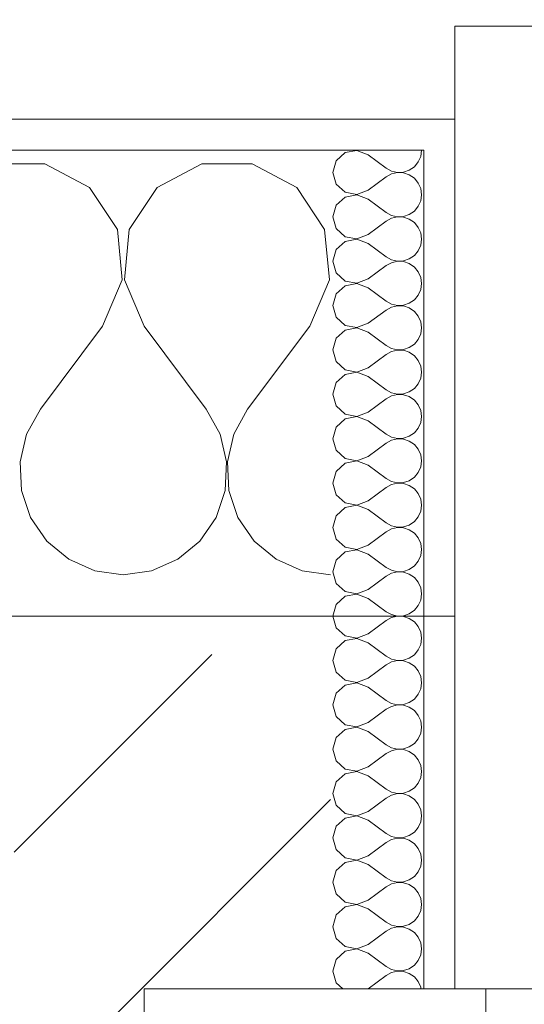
# Model space of a CAD drawing. Header units: metres. Extents: x -3.6 to 84.5, y -11 to 16.8.
# Tile 288 of 656: x 22.7 to 22.862, y 13.57 to 13.887. Entities that reach past the tile are written whole.
import ezdxf

# ---------------------------------------------------------------- set-up
doc = ezdxf.new("R2010")
doc.units = ezdxf.units.M
doc.header["$MEASUREMENT"] = 0
doc.linetypes.add('Strichlinie eng', pattern=[0.115, 0.075, -0.04])
doc.linetypes.add('Wipeout_Contour', pattern=[1, 0, -1])
for name, color, linetype in [('152 - Bemaßung_ Beschriftung.Ausbau', 7, 'Continuous'), ('603 - Struktur.Bodenplatte_ Decke Roh', 7, 'Continuous'), ('604 - Struktur.Wand Aussen', 7, 'Continuous')]:
    doc.layers.add(name, color=color, linetype=linetype)
doc.styles.add('ERSTELLTER_STIL_2', font='txt')
doc.dimstyles.new('ERSTELLTER_STIL__1', dxfattribs={"dimtxt": 0.1, "dimasz": 0.0532, "dimexe": 0.18, "dimexo": 0.0625, "dimgap": 0, "dimtad": 1, "dimzin": 0, "dimdsep": 46, "dimtxsty": 'ERSTELLTER_STIL_2', "dimblk": 'ARROWHEAD_2', "dimblk1": 'ARROWHEAD_2', "dimblk2": 'ARROWHEAD_2', "dimcen": 0.09, "dimse1": 1, "dimse2": 1, "dimclrd": 7, "dimclre": 7, "dimclrt": 7, "dimazin": 0, "dimtfac": 1, "dimtdec": 4, "dimtmove": 0, "dimatfit": 3, "dimfxl": 1, "dimtolj": 1, "dimtzin": 0, "dimarcsym": 0})
doc.dimstyles.new('ERSTELLTER_STIL__3', dxfattribs={"dimtxt": 0.1, "dimasz": 0.0532, "dimexe": 0.18, "dimexo": 0.0625, "dimgap": 0, "dimtad": 1, "dimtih": 1, "dimtoh": 1, "dimzin": 0, "dimdsep": 46, "dimtxsty": 'ERSTELLTER_STIL_2', "dimblk": 'ARROWHEAD_2', "dimblk1": 'ARROWHEAD_2', "dimblk2": 'ARROWHEAD_2', "dimcen": 0.09, "dimse1": 1, "dimse2": 1, "dimclrd": 7, "dimclre": 7, "dimclrt": 7, "dimazin": 0, "dimtfac": 1, "dimtdec": 4, "dimtmove": 0, "dimatfit": 3, "dimfxl": 1, "dimtolj": 1, "dimtzin": 0, "dimarcsym": 0})
pattern_1 = [(0, (0, 0), (0, 0.08660254), [0, -0.05]), (0, (0.025, 0.0433), (0, 0.08660254), [0, -0.05])]

# ---------------------------------------------------------------- blocks, each defined once
blk = doc.blocks.new('*X38')
at = {"layer": '604 - Struktur.Wand Aussen', "color": 7, "linetype": 'Continuous', "lineweight": 5}
for p, q in [((22.70812, 13.84066), (22.69188, 13.84066)), ((22.72243, 13.83299), (22.70812, 13.84066)), ((22.75855, 13.84066), (22.74424, 13.83299)), ((22.77479, 13.84066), (22.75855, 13.84066)), ((22.7891, 13.83299), (22.77479, 13.84066)), ((22.73142, 13.81947), (22.72243, 13.83299)), ((22.74424, 13.83299), (22.73525, 13.81947)), ((22.79808, 13.81947), (22.7891, 13.83299)), ((22.73295, 13.8033), (22.73142, 13.81947)), ((22.73525, 13.81947), (22.73371, 13.8033)), ((22.79962, 13.8033), (22.79808, 13.81947)), ((22.72667, 13.78833), (22.73295, 13.8033)), ((22.73371, 13.8033), (22.74, 13.78833)), ((22.79333, 13.78833), (22.79962, 13.8033)), ((22.72667, 13.78833), (22.70667, 13.76167)), ((22.74, 13.78833), (22.76, 13.76167)), ((22.79333, 13.78833), (22.77333, 13.76167)), ((22.70667, 13.76167), (22.70222, 13.75362)), ((22.76445, 13.75362), (22.76, 13.76167)), ((22.77333, 13.76167), (22.76888, 13.75362)), ((22.70222, 13.75362), (22.70013, 13.74466)), ((22.76653, 13.74466), (22.76445, 13.75362)), ((22.76888, 13.75362), (22.7668, 13.74466)), ((22.70013, 13.74466), (22.70058, 13.73547)), ((22.76609, 13.73547), (22.76653, 13.74466)), ((22.7668, 13.74466), (22.76725, 13.73547)), ((22.70058, 13.73547), (22.70352, 13.72676)), ((22.76315, 13.72676), (22.76609, 13.73547)), ((22.76725, 13.73547), (22.77019, 13.72676)), ((22.70352, 13.72676), (22.70873, 13.71918)), ((22.75794, 13.71918), (22.76315, 13.72676)), ((22.77019, 13.72676), (22.77539, 13.71918)), ((22.70873, 13.71918), (22.71581, 13.71331)), ((22.75086, 13.71331), (22.75794, 13.71918)), ((22.77539, 13.71918), (22.78248, 13.71331)), ((22.71581, 13.71331), (22.72422, 13.7096)), ((22.74244, 13.7096), (22.75086, 13.71331)), ((22.78248, 13.71331), (22.79089, 13.7096)), ((22.72422, 13.7096), (22.73333, 13.70833)), ((22.73333, 13.70833), (22.74244, 13.7096)), ((22.79089, 13.7096), (22.8, 13.70833))]:
    blk.add_line(p, q, dxfattribs=at)
blk = doc.blocks.new('*X61')
at = {"layer": '604 - Struktur.Wand Aussen', "color": 7, "linetype": 'Continuous', "lineweight": 5}
for p, q in [((22.80466, 13.84425), (22.80178, 13.84161)), ((22.8085, 13.84497), (22.80466, 13.84425)), ((22.81214, 13.84357), (22.8085, 13.84497)), ((22.81214, 13.84357), (22.81786, 13.83929)), ((22.82822, 13.84124), (22.82901, 13.84305)), ((22.82901, 13.84305), (22.82929, 13.845)), ((22.80178, 13.84161), (22.80071, 13.83786)), ((22.82534, 13.83861), (22.82696, 13.83973)), ((22.82696, 13.83973), (22.82822, 13.84124)), ((22.80071, 13.83786), (22.80178, 13.8341)), ((22.81214, 13.83214), (22.81786, 13.83643)), ((22.81786, 13.83929), (22.81958, 13.83833)), ((22.81958, 13.83738), (22.81786, 13.83643)), ((22.81958, 13.83833), (22.8215, 13.83789)), ((22.8215, 13.83783), (22.81958, 13.83738)), ((22.8215, 13.83789), (22.82347, 13.83798)), ((22.82347, 13.83773), (22.8215, 13.83783)), ((22.82347, 13.83798), (22.82534, 13.83861)), ((22.82534, 13.8371), (22.82347, 13.83773)), ((22.82696, 13.83599), (22.82534, 13.8371)), ((22.80178, 13.8341), (22.80466, 13.83147)), ((22.82822, 13.83447), (22.82696, 13.83599)), ((22.82901, 13.83267), (22.82822, 13.83447)), ((22.80466, 13.83147), (22.8085, 13.83074)), ((22.8085, 13.83069), (22.80466, 13.82996)), ((22.8085, 13.83074), (22.81214, 13.83214)), ((22.81214, 13.82929), (22.8085, 13.83069)), ((22.82929, 13.83071), (22.82901, 13.83267)), ((22.82901, 13.82876), (22.82929, 13.83071)), ((22.80178, 13.82733), (22.80071, 13.82357)), ((22.80466, 13.82996), (22.80178, 13.82733)), ((22.81214, 13.82929), (22.81786, 13.825)), ((22.82696, 13.82544), (22.82822, 13.82696)), ((22.82822, 13.82696), (22.82901, 13.82876)), ((22.81786, 13.825), (22.81958, 13.82405)), ((22.81958, 13.82405), (22.8215, 13.8236)), ((22.82347, 13.8237), (22.82534, 13.82433)), ((22.82534, 13.82433), (22.82696, 13.82544)), ((22.80071, 13.82357), (22.80178, 13.81982)), ((22.81214, 13.81786), (22.81786, 13.82214)), ((22.81958, 13.8231), (22.81786, 13.82214)), ((22.8215, 13.82354), (22.81958, 13.8231)), ((22.8215, 13.8236), (22.82347, 13.8237)), ((22.82347, 13.82345), (22.8215, 13.82354)), ((22.82534, 13.82282), (22.82347, 13.82345)), ((22.82696, 13.8217), (22.82534, 13.82282)), ((22.82822, 13.82018), (22.82696, 13.8217)), ((22.80178, 13.81982), (22.80466, 13.81718)), ((22.8085, 13.81646), (22.81214, 13.81786)), ((22.82901, 13.81838), (22.82822, 13.82018)), ((22.82929, 13.81643), (22.82901, 13.81838)), ((22.80466, 13.81567), (22.80178, 13.81304)), ((22.80466, 13.81718), (22.8085, 13.81646)), ((22.8085, 13.8164), (22.80466, 13.81567)), ((22.81214, 13.815), (22.8085, 13.8164)), ((22.81214, 13.815), (22.81786, 13.81071)), ((22.82822, 13.81267), (22.82901, 13.81448)), ((22.82901, 13.81448), (22.82929, 13.81643)), ((22.80178, 13.81304), (22.80071, 13.80929)), ((22.82534, 13.81004), (22.82696, 13.81116)), ((22.82696, 13.81116), (22.82822, 13.81267)), ((22.80071, 13.80929), (22.80178, 13.80553)), ((22.81786, 13.81071), (22.81958, 13.80976)), ((22.81958, 13.80881), (22.81786, 13.80786)), ((22.81958, 13.80976), (22.8215, 13.80931)), ((22.8215, 13.80926), (22.81958, 13.80881)), ((22.8215, 13.80931), (22.82347, 13.80941)), ((22.82347, 13.80916), (22.8215, 13.80926)), ((22.82347, 13.80941), (22.82534, 13.81004)), ((22.82534, 13.80853), (22.82347, 13.80916)), ((22.82696, 13.80742), (22.82534, 13.80853)), ((22.80178, 13.80553), (22.80466, 13.8029)), ((22.81214, 13.80357), (22.81786, 13.80786)), ((22.82822, 13.8059), (22.82696, 13.80742)), ((22.82901, 13.80409), (22.82822, 13.8059)), ((22.80466, 13.8029), (22.8085, 13.80217)), ((22.8085, 13.80211), (22.80466, 13.80139)), ((22.8085, 13.80217), (22.81214, 13.80357)), ((22.81214, 13.80071), (22.8085, 13.80211)), ((22.82929, 13.80214), (22.82901, 13.80409)), ((22.82901, 13.80019), (22.82929, 13.80214)), ((22.80178, 13.79876), (22.80071, 13.795)), ((22.80466, 13.80139), (22.80178, 13.79876)), ((22.81214, 13.80071), (22.81786, 13.79643)), ((22.82696, 13.79687), (22.82822, 13.79839)), ((22.82822, 13.79839), (22.82901, 13.80019)), ((22.81786, 13.79643), (22.81958, 13.79547)), ((22.81958, 13.79547), (22.8215, 13.79503)), ((22.82347, 13.79512), (22.82534, 13.79575)), ((22.82534, 13.79575), (22.82696, 13.79687)), ((22.80071, 13.795), (22.80178, 13.79124)), ((22.81214, 13.78929), (22.81786, 13.79357)), ((22.81958, 13.79453), (22.81786, 13.79357)), ((22.8215, 13.79497), (22.81958, 13.79453)), ((22.8215, 13.79503), (22.82347, 13.79512)), ((22.82347, 13.79488), (22.8215, 13.79497)), ((22.82534, 13.79425), (22.82347, 13.79488)), ((22.82696, 13.79313), (22.82534, 13.79425)), ((22.82822, 13.79161), (22.82696, 13.79313)), ((22.80178, 13.79124), (22.80466, 13.78861)), ((22.8085, 13.78789), (22.81214, 13.78929)), ((22.82901, 13.78981), (22.82822, 13.79161)), ((22.82929, 13.78786), (22.82901, 13.78981)), ((22.80466, 13.7871), (22.80178, 13.78447)), ((22.80466, 13.78861), (22.8085, 13.78789)), ((22.8085, 13.78783), (22.80466, 13.7871)), ((22.81214, 13.78643), (22.8085, 13.78783)), ((22.81214, 13.78643), (22.81786, 13.78214)), ((22.82822, 13.7841), (22.82901, 13.78591)), ((22.82901, 13.78591), (22.82929, 13.78786)), ((22.80178, 13.78447), (22.80071, 13.78071)), ((22.82534, 13.78147), (22.82696, 13.78258)), ((22.82696, 13.78258), (22.82822, 13.7841)), ((22.80071, 13.78071), (22.80178, 13.77696)), ((22.81786, 13.78214), (22.81958, 13.78119)), ((22.81958, 13.78024), (22.81786, 13.77929)), ((22.81958, 13.78119), (22.8215, 13.78074)), ((22.8215, 13.78069), (22.81958, 13.78024)), ((22.8215, 13.78074), (22.82347, 13.78084)), ((22.82347, 13.78059), (22.8215, 13.78069)), ((22.82347, 13.78084), (22.82534, 13.78147)), ((22.82534, 13.77996), (22.82347, 13.78059)), ((22.82696, 13.77884), (22.82534, 13.77996)), ((22.80178, 13.77696), (22.80466, 13.77433)), ((22.81214, 13.775), (22.81786, 13.77929)), ((22.82822, 13.77733), (22.82696, 13.77884)), ((22.82901, 13.77552), (22.82822, 13.77733)), ((22.80466, 13.77433), (22.8085, 13.7736)), ((22.8085, 13.77354), (22.80466, 13.77282)), ((22.8085, 13.7736), (22.81214, 13.775)), ((22.81214, 13.77214), (22.8085, 13.77354)), ((22.82929, 13.77357), (22.82901, 13.77552)), ((22.82901, 13.77162), (22.82929, 13.77357)), ((22.80178, 13.77018), (22.80071, 13.76643)), ((22.80466, 13.77282), (22.80178, 13.77018)), ((22.81214, 13.77214), (22.81786, 13.76786)), ((22.82822, 13.76982), (22.82901, 13.77162)), ((22.81786, 13.76786), (22.81958, 13.7669)), ((22.81958, 13.7669), (22.8215, 13.76646)), ((22.82347, 13.76655), (22.82534, 13.76718)), ((22.82534, 13.76718), (22.82696, 13.7683)), ((22.82696, 13.7683), (22.82822, 13.76982)), ((22.80071, 13.76643), (22.80178, 13.76267)), ((22.81214, 13.76071), (22.81786, 13.765)), ((22.81958, 13.76595), (22.81786, 13.765)), ((22.8215, 13.7664), (22.81958, 13.76595)), ((22.8215, 13.76646), (22.82347, 13.76655)), ((22.82347, 13.7663), (22.8215, 13.7664)), ((22.82534, 13.76567), (22.82347, 13.7663)), ((22.82696, 13.76456), (22.82534, 13.76567)), ((22.82822, 13.76304), (22.82696, 13.76456)), ((22.80178, 13.76267), (22.80466, 13.76004)), ((22.8085, 13.75931), (22.81214, 13.76071)), ((22.82901, 13.76124), (22.82822, 13.76304)), ((22.82929, 13.75929), (22.82901, 13.76124)), ((22.80466, 13.75853), (22.80178, 13.7559)), ((22.80466, 13.76004), (22.8085, 13.75931)), ((22.8085, 13.75926), (22.80466, 13.75853)), ((22.81214, 13.75786), (22.8085, 13.75926)), ((22.81214, 13.75786), (22.81786, 13.75357)), ((22.82822, 13.75553), (22.82901, 13.75733)), ((22.82901, 13.75733), (22.82929, 13.75929)), ((22.80178, 13.7559), (22.80071, 13.75214)), ((22.82534, 13.7529), (22.82696, 13.75401)), ((22.82696, 13.75401), (22.82822, 13.75553)), ((22.80071, 13.75214), (22.80178, 13.74839)), ((22.81786, 13.75357), (22.81958, 13.75262)), ((22.81958, 13.75167), (22.81786, 13.75071)), ((22.81958, 13.75262), (22.8215, 13.75217)), ((22.8215, 13.75211), (22.81958, 13.75167)), ((22.8215, 13.75217), (22.82347, 13.75227)), ((22.82347, 13.75202), (22.8215, 13.75211)), ((22.82347, 13.75227), (22.82534, 13.7529)), ((22.82534, 13.75139), (22.82347, 13.75202)), ((22.82696, 13.75027), (22.82534, 13.75139)), ((22.80178, 13.74839), (22.80466, 13.74575)), ((22.81214, 13.74643), (22.81786, 13.75071)), ((22.82822, 13.74876), (22.82696, 13.75027)), ((22.82901, 13.74695), (22.82822, 13.74876)), ((22.80466, 13.74575), (22.8085, 13.74503)), ((22.8085, 13.74497), (22.80466, 13.74425)), ((22.8085, 13.74503), (22.81214, 13.74643)), ((22.81214, 13.74357), (22.8085, 13.74497)), ((22.82929, 13.745), (22.82901, 13.74695)), ((22.82901, 13.74305), (22.82929, 13.745)), ((22.80178, 13.74161), (22.80071, 13.73786)), ((22.80466, 13.74425), (22.80178, 13.74161)), ((22.81214, 13.74357), (22.81786, 13.73929)), ((22.82822, 13.74124), (22.82901, 13.74305)), ((22.81786, 13.73929), (22.81958, 13.73833)), ((22.81958, 13.73833), (22.8215, 13.73789)), ((22.82347, 13.73798), (22.82534, 13.73861)), ((22.82534, 13.73861), (22.82696, 13.73973)), ((22.82696, 13.73973), (22.82822, 13.74124)), ((22.80071, 13.73786), (22.80178, 13.7341)), ((22.81214, 13.73214), (22.81786, 13.73643)), ((22.81958, 13.73738), (22.81786, 13.73643)), ((22.8215, 13.73783), (22.81958, 13.73738)), ((22.8215, 13.73789), (22.82347, 13.73798)), ((22.82347, 13.73773), (22.8215, 13.73783)), ((22.82534, 13.7371), (22.82347, 13.73773)), ((22.82696, 13.73599), (22.82534, 13.7371)), ((22.82822, 13.73447), (22.82696, 13.73599)), ((22.80178, 13.7341), (22.80466, 13.73147)), ((22.8085, 13.73074), (22.81214, 13.73214)), ((22.82901, 13.73267), (22.82822, 13.73447)), ((22.82929, 13.73071), (22.82901, 13.73267)), ((22.80466, 13.72996), (22.80178, 13.72733)), ((22.80466, 13.73147), (22.8085, 13.73074)), ((22.8085, 13.73069), (22.80466, 13.72996)), ((22.81214, 13.72929), (22.8085, 13.73069)), ((22.81214, 13.72929), (22.81786, 13.725)), ((22.82822, 13.72696), (22.82901, 13.72876)), ((22.82901, 13.72876), (22.82929, 13.73071)), ((22.80178, 13.72733), (22.80071, 13.72357)), ((22.82696, 13.72544), (22.82822, 13.72696)), ((22.80071, 13.72357), (22.80178, 13.71982)), ((22.81786, 13.725), (22.81958, 13.72405)), ((22.81958, 13.7231), (22.81786, 13.72214)), ((22.81958, 13.72405), (22.8215, 13.7236)), ((22.8215, 13.72354), (22.81958, 13.7231)), ((22.8215, 13.7236), (22.82347, 13.7237)), ((22.82347, 13.72345), (22.8215, 13.72354)), ((22.82347, 13.7237), (22.82534, 13.72433)), ((22.82534, 13.72282), (22.82347, 13.72345)), ((22.82534, 13.72433), (22.82696, 13.72544)), ((22.82696, 13.7217), (22.82534, 13.72282)), ((22.80178, 13.71982), (22.80466, 13.71718)), ((22.81214, 13.71786), (22.81786, 13.72214)), ((22.82822, 13.72018), (22.82696, 13.7217)), ((22.82901, 13.71838), (22.82822, 13.72018)), ((22.80466, 13.71718), (22.8085, 13.71646)), ((22.8085, 13.7164), (22.80466, 13.71567)), ((22.8085, 13.71646), (22.81214, 13.71786)), ((22.81214, 13.715), (22.8085, 13.7164)), ((22.82929, 13.71643), (22.82901, 13.71838)), ((22.82901, 13.71448), (22.82929, 13.71643)), ((22.80178, 13.71304), (22.80071, 13.70929)), ((22.80466, 13.71567), (22.80178, 13.71304)), ((22.81214, 13.715), (22.81786, 13.71071)), ((22.82822, 13.71267), (22.82901, 13.71448)), ((22.81786, 13.71071), (22.81958, 13.70976)), ((22.81958, 13.70976), (22.8215, 13.70931)), ((22.82347, 13.70941), (22.82534, 13.71004)), ((22.82534, 13.71004), (22.82696, 13.71116)), ((22.82696, 13.71116), (22.82822, 13.71267)), ((22.80071, 13.70929), (22.80178, 13.70553)), ((22.81214, 13.70357), (22.81786, 13.70786)), ((22.81958, 13.70881), (22.81786, 13.70786)), ((22.8215, 13.70926), (22.81958, 13.70881)), ((22.8215, 13.70931), (22.82347, 13.70941)), ((22.82347, 13.70916), (22.8215, 13.70926)), ((22.82534, 13.70853), (22.82347, 13.70916)), ((22.82696, 13.70742), (22.82534, 13.70853)), ((22.82822, 13.7059), (22.82696, 13.70742)), ((22.80178, 13.70553), (22.80466, 13.7029)), ((22.8085, 13.70217), (22.81214, 13.70357)), ((22.82901, 13.70409), (22.82822, 13.7059)), ((22.82929, 13.70214), (22.82901, 13.70409)), ((22.80466, 13.70139), (22.80178, 13.69876)), ((22.80466, 13.7029), (22.8085, 13.70217)), ((22.8085, 13.70211), (22.80466, 13.70139)), ((22.81214, 13.70071), (22.8085, 13.70211)), ((22.81214, 13.70071), (22.81786, 13.69643)), ((22.82822, 13.69839), (22.82901, 13.70019)), ((22.82901, 13.70019), (22.82929, 13.70214)), ((22.80178, 13.69876), (22.80071, 13.695)), ((22.82696, 13.69687), (22.82822, 13.69839)), ((22.80071, 13.695), (22.80178, 13.69124)), ((22.81786, 13.69643), (22.81958, 13.69547)), ((22.81958, 13.69453), (22.81786, 13.69357)), ((22.81958, 13.69547), (22.8215, 13.69503)), ((22.8215, 13.69497), (22.81958, 13.69453)), ((22.8215, 13.69503), (22.82347, 13.69512)), ((22.82347, 13.69488), (22.8215, 13.69497)), ((22.82347, 13.69512), (22.82534, 13.69575)), ((22.82534, 13.69425), (22.82347, 13.69488)), ((22.82534, 13.69575), (22.82696, 13.69687)), ((22.82696, 13.69313), (22.82534, 13.69425)), ((22.80178, 13.69124), (22.80466, 13.68861)), ((22.81214, 13.68929), (22.81786, 13.69357)), ((22.82822, 13.69161), (22.82696, 13.69313)), ((22.82901, 13.68981), (22.82822, 13.69161)), ((22.80466, 13.68861), (22.8085, 13.68789)), ((22.8085, 13.68783), (22.80466, 13.6871)), ((22.8085, 13.68789), (22.81214, 13.68929)), ((22.81214, 13.68643), (22.8085, 13.68783)), ((22.82929, 13.68786), (22.82901, 13.68981)), ((22.82901, 13.68591), (22.82929, 13.68786)), ((22.80178, 13.68447), (22.80071, 13.68071)), ((22.80466, 13.6871), (22.80178, 13.68447)), ((22.81214, 13.68643), (22.81786, 13.68214)), ((22.82822, 13.6841), (22.82901, 13.68591)), ((22.81786, 13.68214), (22.81958, 13.68119)), ((22.81958, 13.68119), (22.8215, 13.68074)), ((22.82347, 13.68084), (22.82534, 13.68147)), ((22.82534, 13.68147), (22.82696, 13.68258)), ((22.82696, 13.68258), (22.82822, 13.6841)), ((22.80071, 13.68071), (22.80178, 13.67696)), ((22.81214, 13.675), (22.81786, 13.67929)), ((22.81958, 13.68024), (22.81786, 13.67929)), ((22.8215, 13.68069), (22.81958, 13.68024)), ((22.8215, 13.68074), (22.82347, 13.68084)), ((22.82347, 13.68059), (22.8215, 13.68069)), ((22.82534, 13.67996), (22.82347, 13.68059)), ((22.82696, 13.67884), (22.82534, 13.67996)), ((22.82822, 13.67733), (22.82696, 13.67884)), ((22.80178, 13.67696), (22.80466, 13.67433)), ((22.8085, 13.6736), (22.81214, 13.675)), ((22.82901, 13.67552), (22.82822, 13.67733)), ((22.82929, 13.67357), (22.82901, 13.67552)), ((22.80466, 13.67282), (22.80178, 13.67018)), ((22.80466, 13.67433), (22.8085, 13.6736)), ((22.8085, 13.67354), (22.80466, 13.67282)), ((22.81214, 13.67214), (22.8085, 13.67354)), ((22.81214, 13.67214), (22.81786, 13.66786)), ((22.82822, 13.66982), (22.82901, 13.67162)), ((22.82901, 13.67162), (22.82929, 13.67357)), ((22.80178, 13.67018), (22.80071, 13.66643)), ((22.82696, 13.6683), (22.82822, 13.66982)), ((22.80071, 13.66643), (22.80178, 13.66267)), ((22.81786, 13.66786), (22.81958, 13.6669)), ((22.81958, 13.66595), (22.81786, 13.665)), ((22.81958, 13.6669), (22.8215, 13.66646)), ((22.8215, 13.6664), (22.81958, 13.66595)), ((22.8215, 13.66646), (22.82347, 13.66655)), ((22.82347, 13.6663), (22.8215, 13.6664)), ((22.82347, 13.66655), (22.82534, 13.66718)), ((22.82534, 13.66567), (22.82347, 13.6663)), ((22.82534, 13.66718), (22.82696, 13.6683)), ((22.82696, 13.66456), (22.82534, 13.66567)), ((22.80178, 13.66267), (22.80466, 13.66004)), ((22.81214, 13.66071), (22.81786, 13.665)), ((22.82822, 13.66304), (22.82696, 13.66456)), ((22.82901, 13.66124), (22.82822, 13.66304)), ((22.80466, 13.66004), (22.8085, 13.65931)), ((22.8085, 13.65926), (22.80466, 13.65853)), ((22.8085, 13.65931), (22.81214, 13.66071)), ((22.81214, 13.65786), (22.8085, 13.65926)), ((22.82929, 13.65929), (22.82901, 13.66124)), ((22.82901, 13.65733), (22.82929, 13.65929)), ((22.80178, 13.6559), (22.80071, 13.65214)), ((22.80466, 13.65853), (22.80178, 13.6559)), ((22.81214, 13.65786), (22.81786, 13.65357)), ((22.82822, 13.65553), (22.82901, 13.65733)), ((22.81786, 13.65357), (22.81958, 13.65262)), ((22.81958, 13.65262), (22.8215, 13.65217)), ((22.82347, 13.65227), (22.82534, 13.6529)), ((22.82534, 13.6529), (22.82696, 13.65401)), ((22.82696, 13.65401), (22.82822, 13.65553)), ((22.80071, 13.65214), (22.80178, 13.64839)), ((22.81214, 13.64643), (22.81786, 13.65071)), ((22.81958, 13.65167), (22.81786, 13.65071)), ((22.8215, 13.65211), (22.81958, 13.65167)), ((22.8215, 13.65217), (22.82347, 13.65227)), ((22.82347, 13.65202), (22.8215, 13.65211)), ((22.82534, 13.65139), (22.82347, 13.65202)), ((22.82696, 13.65027), (22.82534, 13.65139)), ((22.82822, 13.64876), (22.82696, 13.65027)), ((22.80178, 13.64839), (22.80466, 13.64575)), ((22.8085, 13.64503), (22.81214, 13.64643)), ((22.82901, 13.64695), (22.82822, 13.64876)), ((22.82929, 13.645), (22.82901, 13.64695)), ((22.80466, 13.64425), (22.80178, 13.64161)), ((22.80466, 13.64575), (22.8085, 13.64503)), ((22.8085, 13.64497), (22.80466, 13.64425)), ((22.81214, 13.64357), (22.8085, 13.64497)), ((22.81214, 13.64357), (22.81786, 13.63929)), ((22.82822, 13.64124), (22.82901, 13.64305)), ((22.82901, 13.64305), (22.82929, 13.645)), ((22.80178, 13.64161), (22.80071, 13.63786)), ((22.82696, 13.63973), (22.82822, 13.64124)), ((22.80071, 13.63786), (22.80178, 13.6341)), ((22.81786, 13.63929), (22.81958, 13.63833)), ((22.81958, 13.63738), (22.81786, 13.63643)), ((22.81958, 13.63833), (22.8215, 13.63789)), ((22.8215, 13.63783), (22.81958, 13.63738)), ((22.8215, 13.63789), (22.82347, 13.63798)), ((22.82347, 13.63773), (22.8215, 13.63783)), ((22.82347, 13.63798), (22.82534, 13.63861)), ((22.82534, 13.6371), (22.82347, 13.63773)), ((22.82534, 13.63861), (22.82696, 13.63973)), ((22.82696, 13.63599), (22.82534, 13.6371)), ((22.80178, 13.6341), (22.80466, 13.63147)), ((22.81214, 13.63214), (22.81786, 13.63643)), ((22.82822, 13.63447), (22.82696, 13.63599)), ((22.82901, 13.63267), (22.82822, 13.63447)), ((22.80466, 13.63147), (22.8085, 13.63074)), ((22.8085, 13.63069), (22.80466, 13.62996)), ((22.8085, 13.63074), (22.81214, 13.63214)), ((22.81214, 13.62929), (22.8085, 13.63069)), ((22.82929, 13.63071), (22.82901, 13.63267)), ((22.82901, 13.62876), (22.82929, 13.63071)), ((22.80178, 13.62733), (22.80071, 13.62357)), ((22.80466, 13.62996), (22.80178, 13.62733)), ((22.81214, 13.62929), (22.81786, 13.625)), ((22.82822, 13.62696), (22.82901, 13.62876)), ((22.81786, 13.625), (22.81958, 13.62405)), ((22.81958, 13.62405), (22.8215, 13.6236)), ((22.82347, 13.6237), (22.82534, 13.62433)), ((22.82534, 13.62433), (22.82696, 13.62544)), ((22.82696, 13.62544), (22.82822, 13.62696)), ((22.80071, 13.62357), (22.80178, 13.61982)), ((22.81214, 13.61786), (22.81786, 13.62214)), ((22.81958, 13.6231), (22.81786, 13.62214)), ((22.8215, 13.62354), (22.81958, 13.6231)), ((22.8215, 13.6236), (22.82347, 13.6237)), ((22.82347, 13.62345), (22.8215, 13.62354)), ((22.82534, 13.62282), (22.82347, 13.62345)), ((22.82696, 13.6217), (22.82534, 13.62282)), ((22.82822, 13.62018), (22.82696, 13.6217)), ((22.80178, 13.61982), (22.80466, 13.61718)), ((22.8085, 13.61646), (22.81214, 13.61786)), ((22.82901, 13.61838), (22.82822, 13.62018)), ((22.82929, 13.61643), (22.82901, 13.61838)), ((22.80466, 13.61567), (22.80178, 13.61304)), ((22.80466, 13.61718), (22.8085, 13.61646)), ((22.8085, 13.6164), (22.80466, 13.61567)), ((22.81214, 13.615), (22.8085, 13.6164)), ((22.81214, 13.615), (22.81786, 13.61071)), ((22.82901, 13.61448), (22.82929, 13.61643)), ((22.80178, 13.61304), (22.80071, 13.60929)), ((22.82696, 13.61116), (22.82822, 13.61267)), ((22.82822, 13.61267), (22.82901, 13.61448)), ((22.80071, 13.60929), (22.80178, 13.60553)), ((22.81786, 13.61071), (22.81958, 13.60976)), ((22.81958, 13.60881), (22.81786, 13.60786)), ((22.81958, 13.60976), (22.8215, 13.60931)), ((22.8215, 13.60926), (22.81958, 13.60881)), ((22.8215, 13.60931), (22.82347, 13.60941)), ((22.82347, 13.60916), (22.8215, 13.60926)), ((22.82347, 13.60941), (22.82534, 13.61004)), ((22.82534, 13.60853), (22.82347, 13.60916)), ((22.82534, 13.61004), (22.82696, 13.61116)), ((22.82696, 13.60742), (22.82534, 13.60853)), ((22.80178, 13.60553), (22.80466, 13.6029)), ((22.81214, 13.60357), (22.81786, 13.60786)), ((22.82822, 13.6059), (22.82696, 13.60742)), ((22.82901, 13.60409), (22.82822, 13.6059)), ((22.80466, 13.6029), (22.8085, 13.60217)), ((22.8085, 13.60211), (22.80466, 13.60139)), ((22.8085, 13.60217), (22.81214, 13.60357)), ((22.81214, 13.60071), (22.8085, 13.60211)), ((22.82929, 13.60214), (22.82901, 13.60409)), ((22.82901, 13.60019), (22.82929, 13.60214)), ((22.80178, 13.59876), (22.80071, 13.595)), ((22.80466, 13.60139), (22.80178, 13.59876)), ((22.81214, 13.60071), (22.81786, 13.59643)), ((22.82822, 13.59839), (22.82901, 13.60019)), ((22.81786, 13.59643), (22.81958, 13.59547)), ((22.81958, 13.59547), (22.8215, 13.59503)), ((22.82347, 13.59512), (22.82534, 13.59575)), ((22.82534, 13.59575), (22.82696, 13.59687)), ((22.82696, 13.59687), (22.82822, 13.59839)), ((22.80071, 13.595), (22.80178, 13.59124)), ((22.81214, 13.58929), (22.81786, 13.59357)), ((22.81958, 13.59453), (22.81786, 13.59357)), ((22.8215, 13.59497), (22.81958, 13.59453)), ((22.8215, 13.59503), (22.82347, 13.59512)), ((22.82347, 13.59488), (22.8215, 13.59497)), ((22.82534, 13.59425), (22.82347, 13.59488)), ((22.82696, 13.59313), (22.82534, 13.59425)), ((22.82822, 13.59161), (22.82696, 13.59313)), ((22.80178, 13.59124), (22.80466, 13.58861)), ((22.8085, 13.58789), (22.81214, 13.58929)), ((22.82901, 13.58981), (22.82822, 13.59161)), ((22.82929, 13.58786), (22.82901, 13.58981)), ((22.80466, 13.5871), (22.80178, 13.58447)), ((22.80466, 13.58861), (22.8085, 13.58789)), ((22.8085, 13.58783), (22.80466, 13.5871)), ((22.81214, 13.58643), (22.8085, 13.58783)), ((22.81214, 13.58643), (22.81786, 13.58214)), ((22.82901, 13.58591), (22.82929, 13.58786)), ((22.80178, 13.58447), (22.80071, 13.58071)), ((22.82696, 13.58258), (22.82822, 13.5841)), ((22.82822, 13.5841), (22.82901, 13.58591)), ((22.80071, 13.58071), (22.80178, 13.57696)), ((22.81786, 13.58214), (22.81958, 13.58119)), ((22.81958, 13.58024), (22.81786, 13.57929)), ((22.81958, 13.58119), (22.8215, 13.58074)), ((22.8215, 13.58069), (22.81958, 13.58024)), ((22.8215, 13.58074), (22.82347, 13.58084)), ((22.82347, 13.58059), (22.8215, 13.58069)), ((22.82347, 13.58084), (22.82534, 13.58147)), ((22.82534, 13.57996), (22.82347, 13.58059)), ((22.82534, 13.58147), (22.82696, 13.58258)), ((22.82696, 13.57884), (22.82534, 13.57996)), ((22.80178, 13.57696), (22.80392, 13.575)), ((22.81214, 13.575), (22.81786, 13.57929)), ((22.82822, 13.57733), (22.82696, 13.57884)), ((22.82901, 13.57552), (22.82822, 13.57733)), ((22.82909, 13.575), (22.82901, 13.57552))]:
    blk.add_line(p, q, dxfattribs=at)
blk = doc.blocks.new('*D334')
at = {"layer": '152 - Bemaßung_ Beschriftung.Ausbau', "color": 7, "linetype": 'Continuous', "lineweight": 5}
for p, q in [((21.54, 14.8025), (21.54, 14.9075)), ((19.16021, 14.89), (19.11979, 14.82)), ((21.56021, 14.89), (21.51979, 14.82)), ((19.14, 14.855), (21.54, 14.855)), ((21.54, 14.855), (22.74, 14.855))]:
    blk.add_line(p, q, dxfattribs=at)
at = {"layer": '152 - Bemaßung_ Beschriftung.Ausbau', "color": 7, "lineweight": 5, "char_height": 0.1, "attachment_point": 7, "style": 'ERSTELLTER_STIL_2'}
for s, insert in [('\\A1;{\\pql;\\fArial|b0|i0|c0|p38;2,40}', (20.20697, 14.875)), ('\\A1;{\\pql;\\fArial|b0|i0|c0|p38;2,01}', (20.20697, 14.735))]:
    blk.add_mtext(s, dxfattribs=dict(at, insert=insert))
blk = doc.blocks.new('ARROWHEAD_2')
at = {"color": 0, "linetype": 'Continuous', "lineweight": 0}
for p, q in [((-0.3781, -0.655), (0.3781, 0.655)), ((0, 0), (-1, 0))]:
    blk.add_line(p, q, dxfattribs=at)
blk = doc.blocks.new('*D335')
at = {"layer": '152 - Bemaßung_ Beschriftung.Ausbau', "color": 7, "linetype": 'Continuous', "lineweight": 5}
for p, q in [((22.74, 14.8025), (22.74, 14.9075)), ((21.56021, 14.89), (21.51979, 14.82)), ((22.76021, 14.89), (22.71979, 14.82)), ((21.54, 14.855), (22.74, 14.855)), ((22.74, 14.855), (25.14, 14.855))]:
    blk.add_line(p, q, dxfattribs=at)
at = {"layer": '152 - Bemaßung_ Beschriftung.Ausbau', "color": 7, "lineweight": 5, "insert": (22.00697, 14.875), "char_height": 0.1, "attachment_point": 7, "style": 'ERSTELLTER_STIL_2'}
blk.add_mtext('\\A1;{\\pql;\\fArial|b0|i0|c0|p38;1,20}', dxfattribs=at)
blk = doc.blocks.new('*D336')
at = {"layer": '152 - Bemaßung_ Beschriftung.Ausbau', "color": 7, "linetype": 'Continuous', "lineweight": 5}
for p, q in [((25.14, 14.8025), (25.14, 14.9075)), ((22.76021, 14.89), (22.71979, 14.82)), ((25.16021, 14.89), (25.11979, 14.82)), ((22.74, 14.855), (25.14, 14.855)), ((25.14, 14.855), (26.34, 14.855))]:
    blk.add_line(p, q, dxfattribs=at)
at = {"layer": '152 - Bemaßung_ Beschriftung.Ausbau', "color": 7, "lineweight": 5, "char_height": 0.1, "attachment_point": 7, "style": 'ERSTELLTER_STIL_2'}
for s, insert in [('\\A1;{\\pql;\\fArial|b0|i0|c0|p38;2,40}', (23.80697, 14.875)), ('\\A1;{\\pql;\\fArial|b0|i0|c0|p38;2,01}', (23.80697, 14.735))]:
    blk.add_mtext(s, dxfattribs=dict(at, insert=insert))
blk = doc.blocks.new('*D373')
at = {"layer": '152 - Bemaßung_ Beschriftung.Ausbau', "color": 7, "linetype": 'Continuous', "lineweight": 5}
for p, q in [((22.25, 15.3025), (22.25, 15.4075)), ((22.05021, 15.39), (22.00979, 15.32)), ((22.27021, 15.39), (22.22979, 15.32)), ((22.03, 15.355), (22.25, 15.355)), ((22.25, 15.355), (25.66, 15.355))]:
    blk.add_line(p, q, dxfattribs=at)
at = {"layer": '152 - Bemaßung_ Beschriftung.Ausbau', "color": 7, "lineweight": 5, "insert": (22.06411, 15.375), "char_height": 0.1, "attachment_point": 7, "style": 'ERSTELLTER_STIL_2'}
blk.add_mtext('\\A1;{\\pql;\\fArial|b0|i0|c0|p38;22}', dxfattribs=at)
blk = doc.blocks.new('*D374')
at = {"layer": '152 - Bemaßung_ Beschriftung.Ausbau', "color": 7, "linetype": 'Continuous', "lineweight": 5}
for p, q in [((25.66, 15.3025), (25.66, 15.4075)), ((22.27021, 15.39), (22.22979, 15.32)), ((25.68021, 15.39), (25.63979, 15.32)), ((22.25, 15.355), (25.66, 15.355)), ((25.66, 15.355), (25.795, 15.355))]:
    blk.add_line(p, q, dxfattribs=at)
at = {"layer": '152 - Bemaßung_ Beschriftung.Ausbau', "color": 7, "lineweight": 5, "char_height": 0.1, "attachment_point": 7, "style": 'ERSTELLTER_STIL_2'}
for s, insert in [('\\A1;{\\pql;\\fArial|b0|i0|c0|p38;13\\fArial|b0|i0|c0|p38;\\A1{\\H.66x;\\S5^  ;}}', (25.43791, 15.37329)), ('\\A1;{\\pql;\\fArial|b0|i0|c0|p38;3,41}', (23.72104, 15.375))]:
    blk.add_mtext(s, dxfattribs=dict(at, insert=insert))
blk = doc.blocks.new('*D410')
at = {"layer": '152 - Bemaßung_ Beschriftung.Ausbau', "color": 7, "linetype": 'Continuous', "lineweight": 5}
for p, q in [((22.27999, 15.8025), (22.27999, 15.9075)), ((22.0002, 15.89), (21.95978, 15.82)), ((22.3002, 15.89), (22.25978, 15.82)), ((21.97999, 15.855), (22.27999, 15.855)), ((22.27999, 15.855), (25.57999, 15.855))]:
    blk.add_line(p, q, dxfattribs=at)
at = {"layer": '152 - Bemaßung_ Beschriftung.Ausbau', "color": 7, "lineweight": 5, "insert": (22.0541, 15.875), "char_height": 0.1, "attachment_point": 7, "style": 'ERSTELLTER_STIL_2'}
blk.add_mtext('\\A1;{\\pql;\\fArial|b0|i0|c0|p38;30}', dxfattribs=at)
blk = doc.blocks.new('*D411')
at = {"layer": '152 - Bemaßung_ Beschriftung.Ausbau', "color": 7, "linetype": 'Continuous', "lineweight": 5}
for p, q in [((25.57999, 15.8025), (25.57999, 15.9075)), ((22.3002, 15.89), (22.25978, 15.82)), ((25.6002, 15.89), (25.55978, 15.82)), ((22.27999, 15.855), (25.57999, 15.855)), ((25.57999, 15.855), (25.87999, 15.855))]:
    blk.add_line(p, q, dxfattribs=at)
at = {"layer": '152 - Bemaßung_ Beschriftung.Ausbau', "color": 7, "lineweight": 5, "insert": (23.79696, 15.875), "char_height": 0.1, "attachment_point": 7, "style": 'ERSTELLTER_STIL_2'}
blk.add_mtext('\\A1;{\\pql;\\fArial|b0|i0|c0|p38;3,30}', dxfattribs=at)
blk = doc.blocks.new('*D463')
at = {"layer": '152 - Bemaßung_ Beschriftung.Ausbau', "color": 7, "linetype": 'Continuous', "lineweight": 5}
for p, q in [((-1.175, 13.695), (-1.175, 13.845)), ((-1.21, 13.71521), (-1.14, 13.67479))]:
    blk.add_line(p, q, dxfattribs=at)
blk = doc.blocks.new('*D464')
at = {"layer": '152 - Bemaßung_ Beschriftung.Ausbau', "color": 7, "linetype": 'Continuous', "lineweight": 5}
for p, q in [((-1.175, 13.845), (-1.175, 13.87923)), ((-1.14, 13.82479), (-1.21, 13.86521)), ((-1.1225, 13.845), (-1.2275, 13.845)), ((-1.175, 13.695), (-1.175, 13.845)), ((-1.21, 13.71521), (-1.14, 13.67479))]:
    blk.add_line(p, q, dxfattribs=at)
blk = doc.blocks.new('*D476')
at = {"layer": '152 - Bemaßung_ Beschriftung.Ausbau', "color": 7, "linetype": 'Continuous', "lineweight": 5}
for p, q in [((-2.175, 13.455), (-2.175, 13.695)), ((-2.21, 13.47521), (-2.14, 13.43479)), ((-2.14, 13.42978), (-2.21, 13.47019)), ((-2.1225, 13.455), (-2.2275, 13.455)), ((-2.175, 13.44998), (-2.175, 13.455))]:
    blk.add_line(p, q, dxfattribs=at)
blk = doc.blocks.new('*D477')
at = {"layer": '152 - Bemaßung_ Beschriftung.Ausbau', "color": 7, "linetype": 'Continuous', "lineweight": 5}
for p, q in [((-2.175, 13.695), (-2.175, 13.845)), ((-2.21, 13.71521), (-2.14, 13.67479)), ((-2.1225, 13.695), (-2.2275, 13.695)), ((-2.175, 13.455), (-2.175, 13.695)), ((-2.21, 13.47521), (-2.14, 13.43479)), ((-2.14, 13.42978), (-2.21, 13.47019))]:
    blk.add_line(p, q, dxfattribs=at)
at = {"layer": '152 - Bemaßung_ Beschriftung.Ausbau', "color": 7, "lineweight": 5, "insert": (-2.195, 13.49911), "char_height": 0.1, "attachment_point": 7, "rotation": 90, "style": 'ERSTELLTER_STIL_2'}
blk.add_mtext('\\A1;{\\pql;\\fArial|b0|i0|c0|p38;24}', dxfattribs=at)
blk = doc.blocks.new('*D478')
at = {"layer": '152 - Bemaßung_ Beschriftung.Ausbau', "color": 7, "linetype": 'Continuous', "lineweight": 5}
for p, q in [((-2.175, 13.695), (-2.175, 13.845)), ((-2.21, 13.71521), (-2.14, 13.67479))]:
    blk.add_line(p, q, dxfattribs=at)
blk = doc.blocks.new('*D479')
at = {"layer": '152 - Bemaßung_ Beschriftung.Ausbau', "color": 7, "linetype": 'Continuous', "lineweight": 5}
for p, q in [((-2.175, 13.845), (-2.175, 13.87923)), ((-2.14, 13.82479), (-2.21, 13.86521)), ((-2.1225, 13.845), (-2.2275, 13.845)), ((-2.175, 13.695), (-2.175, 13.845)), ((-2.21, 13.71521), (-2.14, 13.67479))]:
    blk.add_line(p, q, dxfattribs=at)
at = {"layer": '152 - Bemaßung_ Beschriftung.Ausbau', "color": 7, "lineweight": 5, "insert": (-2.195, 13.86523), "char_height": 0.1, "attachment_point": 7, "rotation": 90, "style": 'ERSTELLTER_STIL_2'}
blk.add_mtext('\\A1;{\\pql;\\fArial|b0|i0|c0|p38;15}', dxfattribs=at)
blk = doc.blocks.new('*D648')
at = {"layer": '152 - Bemaßung_ Beschriftung.Ausbau', "color": 7, "linetype": 'Continuous', "lineweight": 5}
for p, q in [((-1.675, 13.455), (-1.675, 13.695)), ((-1.71, 13.47521), (-1.64, 13.43479)), ((-1.6225, 13.455), (-1.7275, 13.455)), ((-1.675, 0.245), (-1.675, 13.455)), ((-1.71, 0.26521), (-1.64, 0.22479)), ((-1.6225, 0.245), (-1.7275, 0.245)), ((-1.675, 0.005), (-1.675, 0.245))]:
    blk.add_line(p, q, dxfattribs=at)
at = {"layer": '152 - Bemaßung_ Beschriftung.Ausbau', "color": 7, "lineweight": 5, "insert": (-1.695, 6.67903), "char_height": 0.1, "attachment_point": 7, "rotation": 90, "style": 'ERSTELLTER_STIL_2'}
blk.add_mtext('\\A1;{\\pql;\\fArial|b0|i0|c0|p38;13,21}', dxfattribs=at)
blk = doc.blocks.new('*D649')
at = {"layer": '152 - Bemaßung_ Beschriftung.Ausbau', "color": 7, "linetype": 'Continuous', "lineweight": 5}
for p, q in [((-1.675, 13.695), (-1.675, 13.845)), ((-1.71, 13.71521), (-1.64, 13.67479)), ((-1.6225, 13.695), (-1.7275, 13.695)), ((-1.675, 13.455), (-1.675, 13.695)), ((-1.71, 13.47521), (-1.64, 13.43479))]:
    blk.add_line(p, q, dxfattribs=at)
at = {"layer": '152 - Bemaßung_ Beschriftung.Ausbau', "color": 7, "lineweight": 5, "insert": (-1.695, 13.49911), "char_height": 0.1, "attachment_point": 7, "rotation": 90, "style": 'ERSTELLTER_STIL_2'}
blk.add_mtext('\\A1;{\\pql;\\fArial|b0|i0|c0|p38;24}', dxfattribs=at)
blk = doc.blocks.new('*D650')
at = {"layer": '152 - Bemaßung_ Beschriftung.Ausbau', "color": 7, "linetype": 'Continuous', "lineweight": 5}
for p, q in [((-1.675, 13.695), (-1.675, 13.845)), ((-1.71, 13.71521), (-1.64, 13.67479))]:
    blk.add_line(p, q, dxfattribs=at)
blk = doc.blocks.new('*D651')
at = {"layer": '152 - Bemaßung_ Beschriftung.Ausbau', "color": 7, "linetype": 'Continuous', "lineweight": 5}
for p, q in [((-1.675, 13.845), (-1.675, 13.87923)), ((-1.64, 13.82479), (-1.71, 13.86521)), ((-1.6225, 13.845), (-1.7275, 13.845)), ((-1.675, 13.695), (-1.675, 13.845)), ((-1.71, 13.71521), (-1.64, 13.67479))]:
    blk.add_line(p, q, dxfattribs=at)
at = {"layer": '152 - Bemaßung_ Beschriftung.Ausbau', "color": 7, "lineweight": 5, "insert": (-1.695, 13.86523), "char_height": 0.1, "attachment_point": 7, "rotation": 90, "style": 'ERSTELLTER_STIL_2'}
blk.add_mtext('\\A1;{\\pql;\\fArial|b0|i0|c0|p38;15}', dxfattribs=at)

msp = doc.modelspace()

# ---------------------------------------------------------------- hatches: boundary and pattern name
at = {"layer": '604 - Struktur.Wand Aussen', "linetype": 'Continuous', "lineweight": 0, "true_color": 0x000000}
h = msp.add_hatch(dxfattribs=at)
h.set_pattern_fill('Verputz_0001', color=18, style=0, pattern_type=2)
h.set_pattern_definition(pattern_1)
h.paths.add_polyline_path([(21.45, 13.845), (22.83, 13.845), (22.83, 13.855), (21.45, 13.855)])
h = msp.add_hatch(dxfattribs=at)
h.set_pattern_fill('Verputz_0001', color=18, style=0, pattern_type=2)
h.set_pattern_definition(pattern_1)
h.paths.add_polyline_path([(22.83, 13.855), (22.83, 13.575), (22.84, 13.575), (22.84, 13.855)])
h = msp.add_hatch(dxfattribs=at)
h.set_pattern_fill('Beton__Stahlbeton_0001', color=18, style=0, pattern_type=2)
h.set_pattern_definition([(45, (0, 0), (-0.0848528, 0.0848528), []), (45, (-0.04243, 0.04243), (-0.0848528, 0.0848528), [0.09, -0.03])])
h.paths.add_polyline_path([(21.48, 13.695), (21.48, 13.575), (21.54, 13.575), (21.54, 13.505), (21.54, 13.455), (22.74, 13.455), (22.74, 13.505), (22.74, 13.575), (22.8, 13.575), (22.8, 13.695)])

# ---------------------------------------------------------------- linework, layer by layer
at = {"layer": '603 - Struktur.Bodenplatte_ Decke Roh', "color": 7, "linetype": 'Continuous', "lineweight": 18, "flags": 128}
msp.add_lwpolyline([(62.27503, 0.005), (62.27503, 13.695), (50.77999, 13.695), (50.77999, 12.99998), (50.84002, 12.99998), (50.84002, 8.58498), (49.03003, 8.58498), (49.03003, 8.72498), (47.41003, 8.72498), (47.41003, 12.99998), (47.47999, 12.99998), (47.47999, 13.695), (14.77999, 13.695), (14.77999, 12.99998), (14.84, 12.99998), (14.84, 8.58498), (13.03, 8.58498), (13.03, 8.72498), (11.41, 8.72498), (11.41, 12.99998), (11.47999, 12.99998), (11.47999, 13.695), (-0.015, 13.695), (-0.015, 0.005)], dxfattribs=at)
at = {"layer": '604 - Struktur.Wand Aussen', "color": 7, "linetype": 'Continuous', "lineweight": 5}
for p, q in [((22.83, 13.855), (22.84, 13.855)), ((22.84, 13.855), (22.84, 13.845)), ((22.8, 13.845), (21.48, 13.845)), ((22.8, 13.845), (22.83, 13.845)), ((22.83, 13.575), (22.83, 13.845)), ((22.83, 13.845), (22.83, 13.575)), ((22.84, 13.845), (22.84, 13.705)), ((22.84, 13.705), (22.84, 13.695)), ((22.84, 13.695), (22.84, 13.575)), ((22.8, 13.575), (22.83, 13.575)), ((22.8, 13.575), (22.83, 13.575)), ((22.8, 13.575), (22.83, 13.575)), ((22.83, 13.575), (22.84, 13.575))]:
    msp.add_line(p, q, dxfattribs=at)
at = {"layer": '604 - Struktur.Wand Aussen', "color": 7, "linetype": 'Continuous', "lineweight": 13}
for p, q in [((22.8, 13.695), (21.48, 13.695)), ((22.8, 13.575), (22.74, 13.575)), ((22.74, 13.575), (22.74, 13.505)), ((22.74, 13.575), (22.74, 13.505)), ((22.74, 13.575), (22.74, 13.505)), ((22.8, 13.575), (22.74, 13.575)), ((22.8, 13.575), (22.74, 13.575))]:
    msp.add_line(p, q, dxfattribs=at)
at = {"layer": '604 - Struktur.Wand Aussen', "color": 7, "linetype": 'Continuous', "lineweight": 5, "flags": 128}
msp.add_lwpolyline([(22.83, 13.855), (21.45, 13.855)], dxfattribs=at)

# ---------------------------------------------------------------- block references
at = {"layer": '604 - Struktur.Wand Aussen', "color": 7, "lineweight": 18}
for name in ['*X61', '*X38']:
    msp.add_blockref(name, (0, 0), dxfattribs=at)

# ---------------------------------------------------------------- dimensions: what is measured, and where the dimension line sits
at = {"layer": '152 - Bemaßung_ Beschriftung.Ausbau', "color": 7, "linetype": 'Continuous', "lineweight": 5}
dim = msp.add_linear_dim(base=(21.54, 14.855), p1=(19.14, 13.575), p2=(21.54, 13.575), dimstyle='ERSTELLTER_STIL__3', dxfattribs=at)
dim.commit()
dim.dimension.update_dxf_attribs({"geometry": '*D334', "text_midpoint": (20.33685, 14.925), "dimtype": 160})

# ---------------------------------------------------------------- next in the draw order: wipeouts: each hides what was drawn before it
at = {"color": 254, "linetype": 'Wipeout_Contour', "lineweight": 0, "ltscale": 166.126429}
msp.add_wipeout([(25.04, 13.575), (25.04, 13.855), (25.04, 13.885), (22.84, 13.885), (22.84, 13.855), (22.84, 13.575)], dxfattribs=at).dxf.layer = '604 - Struktur.Wand Aussen'

# ---------------------------------------------------------------- next in the draw order: linework, layer by layer
at = {"layer": '604 - Struktur.Wand Aussen', "color": 7, "linetype": 'Continuous', "lineweight": 9}
for p, q in [((25.04, 13.885), (22.84, 13.885)), ((22.84, 13.885), (22.84, 13.855)), ((22.74, 13.575), (22.85, 13.575)), ((22.85, 13.575), (23.4, 13.575)), ((22.85, 13.575), (22.85, 13.565))]:
    msp.add_line(p, q, dxfattribs=at)
at = {"layer": '604 - Struktur.Wand Aussen', "color": 7, "linetype": 'Strichlinie eng', "lineweight": 9}
msp.add_line((25.04, 13.855), (22.84, 13.855), dxfattribs=at)
at = {"layer": '604 - Struktur.Wand Aussen', "color": 7, "linetype": 'Continuous', "lineweight": 5}
for p, q in [((22.84, 13.855), (22.84, 13.845)), ((22.84, 13.845), (22.84, 13.705)), ((22.84, 13.705), (22.84, 13.695)), ((22.84, 13.695), (22.84, 13.575)), ((22.83, 13.575), (22.84, 13.575)), ((22.83, 13.575), (22.84, 13.575))]:
    msp.add_line(p, q, dxfattribs=at)

# ---------------------------------------------------------------- next in the draw order: dimensions: what is measured, and where the dimension line sits
at = {"layer": '152 - Bemaßung_ Beschriftung.Ausbau', "color": 7, "linetype": 'Continuous', "lineweight": 5}
for base, p1, p2, picture, middle in [((22.27999, 15.855), (21.97999, 12.99998), (22.27999, 12.99998), '*D410', (22.13034, 15.925)), ((25.57999, 15.855), (22.27999, 12.99998), (25.57999, 12.99998), '*D411', (23.92684, 15.925)), ((25.66, 15.355), (22.25, 10.60999), (25.66, 10.73156), '*D374', (23.85093, 15.425)), ((22.25, 15.355), (22.03, 10.60999), (22.25, 10.60999), '*D373', (22.14035, 15.425)), ((22.74, 14.855), (21.54, 13.575), (22.74, 13.575), '*D335', (22.13685, 14.925)), ((25.14, 14.855), (22.74, 13.575), (25.14, 13.575), '*D336', (23.93685, 14.925))]:
    dim = msp.add_linear_dim(base=base, p1=p1, p2=p2, dimstyle='ERSTELLTER_STIL__3', dxfattribs=at)
    dim.commit()
    dim.dimension.update_dxf_attribs({"geometry": picture, "text_midpoint": middle, "dimtype": 160})
for base, p1, p2, picture, middle in [((-2.175, 13.845), (31.13001, 13.695), (-0.165, 13.845), '*D479', (-2.245, 13.94147)), ((-1.675, 13.845), (31.13001, 13.695), (-0.165, 13.845), '*D651', (-1.745, 13.94147)), ((-1.175, 13.845), (31.13001, 13.695), (-0.165, 13.845), '*D464', (-1.245, 13.59923)), ((-2.175, 13.695), (31.13001, 13.455), (-0.015, 13.695), '*D477', (-2.245, 13.57535)), ((-2.175, 13.695), (-0.015, 13.695), (31.1300125, 13.695), '*D478', (-2.2450000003, 13.691853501)), ((-1.675, 13.695), (31.13001, 13.455), (-0.015, 13.695), '*D649', (-1.745, 13.57535)), ((-1.675, 13.695), (-0.015, 13.695), (31.1300125, 13.695), '*D650', (-1.7450000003, 13.691853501)), ((-1.175, 13.695), (-0.015, 13.695), (31.1300125, 13.695), '*D463', (-1.2450000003, 13.691853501)), ((-2.175, 13.455), (0.37999, 13.44998), (31.13001, 13.455), '*D476', (-2.245, 13.47696)), ((-1.675, 13.455), (22.1775, 0.245), (31.13001, 13.455), '*D648', (-1.745, 6.84703))]:
    dim = msp.add_linear_dim(base=base, p1=p1, p2=p2, angle=90, dimstyle='ERSTELLTER_STIL__1', dxfattribs=at)
    dim.commit()
    dim.dimension.update_dxf_attribs({"geometry": picture, "text_midpoint": middle, "dimtype": 160, "text_rotation": 90})

doc.saveas('drawing.dxf')
